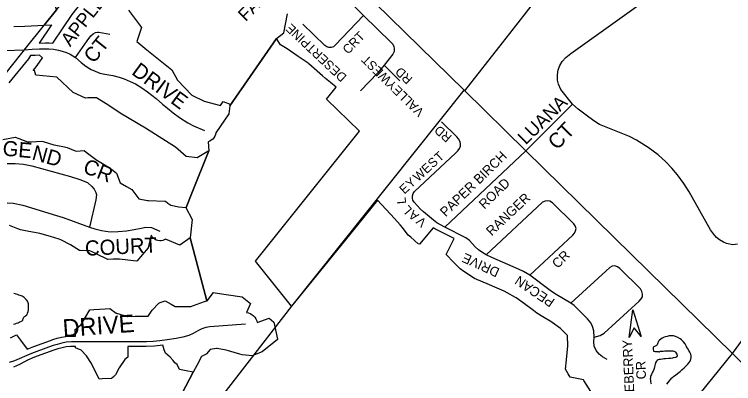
# Model space of a CAD drawing. Extents: x 586326 to 623965, y 4819854 to 4857850.
# Drawn here: x 602544 to 603733, y 4847407 to 4848017 of the extents above; entities that cross this region are included whole.
import ezdxf

# ---------------------------------------------------------------- set-up
doc = ezdxf.new("R2010")
doc.units = 0
for name, color, linetype in [('Lots_Concessions', 7, 'Continuous'), ('Major Rds and Hwys', 7, 'Continuous'), ('Minor Rd Lbls', 7, 'Continuous'), ('Minor Rds', 7, 'Continuous'), ('Park Outlines', 7, 'Continuous'), ('SWM Ponds', 7, 'Continuous')]:
    doc.layers.add(name, color=color, linetype=linetype)

msp = doc.modelspace()

# ---------------------------------------------------------------- linework, layer by layer
at = {"layer": 'Lots_Concessions'}
for p, q in [((602567, 4847966.4), (602654.5, 4848075)), ((603362.8, 4847985.6), (603404.2, 4848038.7)), ((603351, 4847970.5), (603362.8, 4847985.6)), ((602420.4, 4847782.5), (602567, 4847966.4)), ((603288.4, 4847890.8), (603351, 4847970.5)), ((603286.9, 4847892.3), (603002.3, 4847534.9)), ((603002.3, 4847534.9), (602853.1, 4847343))]:
    msp.add_line(p, q, dxfattribs=at)
at = {"layer": 'Major Rds and Hwys'}
for points in [[(603389.4, 4847791.7), (603287.4, 4847891.8), (603017.5, 4848156.3)], [(603730.6, 4847456.9), (603563.9, 4847620.5), (603389.4, 4847791.7)], [(603730.6, 4847456.9), (603968.1, 4847781.5)], [(603427.7, 4847080.3), (603554.4, 4847238.5), (603558.8, 4847243.9), (603730.6, 4847456.9)], [(604056.1, 4847134.4), (603730.6, 4847456.9)]]:
    msp.add_lwpolyline(points, dxfattribs=at)
at = {"layer": 'Minor Rd Lbls'}
for p, q in [((603559.9, 4847483.2), (603566, 4847528.9)), ((603566, 4847528.9), (603579.8, 4847484.9)), ((603568.5, 4847499), (603559.9, 4847483.2)), ((603568.5, 4847499), (603568.5, 4847499)), ((603579.8, 4847484.9), (603568.5, 4847499))]:
    msp.add_line(p, q, dxfattribs=at)
msp.add_lwpolyline([(603568.5, 4847499), (603559.9, 4847483.2), (603566, 4847528.9), (603579.8, 4847484.9)], close=True, dxfattribs=at)
at = {"layer": 'Minor Rds'}
for points in [[(603466.6, 4847868.8), (603447.1, 4847893.3), (603443.1, 4847901.8), (603441.8, 4847908.8), (603441.6, 4847917.5), (603442.9, 4847925.5), (603445.4, 4847933), (603449.5, 4847939.6), (603455.7, 4847945.9), (603463.6, 4847952.5), (603656.5, 4848090.9), (603668.1, 4848100.3), (603676.3, 4848108.1), (603685.3, 4848118.8), (603694.3, 4848131.9), (603701.4, 4848143.7), (603708.5, 4848157.5), (603714.3, 4848172.4), (603739.9, 4848242.6)], [(602971.9, 4848110.2), (603005.4, 4848077.9), (603010.2, 4848073.5), (603016.6, 4848069.2), (603022.7, 4848066.1), (603030.7, 4848062.7), (603038.8, 4848060.6), (603046.7, 4848059.4), (603054.9, 4848059.2), (603064.2, 4848058.4), (603070.4, 4848057.1), (603075.4, 4848055.4), (603080.6, 4848052.9), (603086.1, 4848049.2), (603091.2, 4848045.1), (603121.1, 4848015.7)], [(603121.1, 4848015.7), (603074.3, 4847966.3), (603071.4, 4847963.8), (603067.7, 4847962.6), (603064.1, 4847962.4), (603060.7, 4847963.4), (603057.1, 4847965.9), (603020.9, 4848000.9)], [(603121.1, 4848015.7), (603166.8, 4847970.9), (603169.5, 4847967.8), (603171.1, 4847964.2), (603171.9, 4847960.7), (603171.7, 4847956.1), (603169.5, 4847951.4), (603155.2, 4847933.3)], [(602645.2, 4847946), (602664.6, 4847973.5), (602670.5, 4847981.7), (602674.6, 4847985.4), (602678.4, 4847987.2), (602681.8, 4847987.8), (602684.1, 4847987.7), (602702, 4847984.6)], [(602400.8, 4847965.2), (602422.5, 4847957.5), (602431.8, 4847955.6), (602443.1, 4847954.7), (602561, 4847958.8), (602573.9, 4847959.7), (602585.9, 4847960.3), (602595.3, 4847960.2), (602601.6, 4847960.2), (602608.9, 4847959.6), (602617.2, 4847958.1), (602623.6, 4847956.5), (602630.5, 4847954.1), (602636.5, 4847951.4), (602645.2, 4847946)], [(602645.2, 4847946), (602655, 4847937.6), (602662.7, 4847931.6), (602671.1, 4847926.3), (602677.9, 4847923.3), (602685.5, 4847920.4), (602694, 4847918.6), (602706.9, 4847916.2), (602717.8, 4847913.7), (602726, 4847910.5), (602735.8, 4847906.4), (602744.6, 4847902.3), (602755, 4847895.8), (602764.4, 4847889.3), (602778.6, 4847878.5), (602789.4, 4847868.7), (602797.2, 4847862.1), (602806.9, 4847854.6), (602817, 4847847), (602831.2, 4847838.1), (602840.1, 4847833.1), (602858.6, 4847825.3)], [(603155.2, 4847933.3), (603145.1, 4847920.8), (603116.5, 4847890.9)], [(603155.2, 4847933.3), (603181.4, 4847907.6)], [(603466.6, 4847868.8), (603389.4, 4847791.7)], [(603738.9, 4847637.6), (603731.6, 4847636.4), (603721.1, 4847638.5), (603716.1, 4847640.6), (603709.1, 4847644.6), (603704.4, 4847648.5), (603699.5, 4847654.3), (603694.5, 4847661.1), (603659.4, 4847724.2), (603650.5, 4847737.9), (603640.2, 4847752.1), (603630.8, 4847762.9), (603620.7, 4847773.4), (603608.1, 4847784.9), (603591.5, 4847797.4), (603572.3, 4847809.3), (603560.8, 4847815.4), (603527.7, 4847828.9), (603511.2, 4847835.2), (603501.6, 4847841.2), (603489.2, 4847850.5), (603475.6, 4847860.5), (603466.6, 4847868.8)], [(603255.7, 4847665.5), (603242.1, 4847672.7), (603236.8, 4847677.1), (603220.4, 4847691.1), (603214.9, 4847696.1), (603209.6, 4847701.6), (603204.9, 4847707.1), (603202.8, 4847710.4), (603201.9, 4847713.8), (603201.9, 4847717.5), (603203.1, 4847721.3), (603205.3, 4847724.4), (603273.4, 4847787.8), (603277, 4847791.7), (603279.6, 4847795.6), (603281.3, 4847799.5), (603281.2, 4847804), (603280.3, 4847807.6), (603278.3, 4847811.8), (603275.2, 4847815.1), (603250, 4847839.7)], [(603389.4, 4847791.7), (603255.7, 4847665.5)], [(602462.9, 4847678.8), (602459.7, 4847697.7), (602460.7, 4847707.4), (602462.3, 4847715.1), (602464.5, 4847720.8), (602468.4, 4847727.3), (602496.7, 4847761.6), (602500.2, 4847765), (602503.8, 4847767.6), (602508.5, 4847769.3), (602513.5, 4847769.9), (602528.3, 4847770.9), (602545.8, 4847770.8), (602559.7, 4847769.7), (602573.4, 4847766.9), (602637, 4847749.3), (602652.6, 4847744.2), (602665.3, 4847739.3), (602672.6, 4847732.8), (602676.3, 4847728.6), (602679.1, 4847723.1), (602680, 4847719.2), (602678.8, 4847710.8), (602668.7, 4847665.6)], [(602462.9, 4847678.8), (602474.7, 4847682.8), (602482.1, 4847687.2), (602498, 4847696.5), (602509.1, 4847701.2), (602520.7, 4847703.7), (602532.5, 4847705.8), (602542.4, 4847705.4), (602558.3, 4847701.8), (602614, 4847685), (602625.1, 4847681.3), (602668.7, 4847665.6)], [(603396.2, 4847586.4), (603467.1, 4847652.2), (603469.9, 4847655.7), (603471.7, 4847659.6), (603472.5, 4847663.2), (603471.1, 4847667.7), (603468.7, 4847671.2), (603433.3, 4847706), (603429.3, 4847708.3), (603425.2, 4847709), (603421.3, 4847708.5), (603417.2, 4847706.8), (603324, 4847620)], [(602668.7, 4847665.6), (602677.1, 4847662.7), (602688.4, 4847660.2), (602702.8, 4847658.1), (602716.1, 4847658.4), (602729.8, 4847659.4), (602742.1, 4847661.6), (602754.1, 4847663.9), (602761.8, 4847665.4), (602770.7, 4847665.1), (602785, 4847658.9)], [(603324, 4847620), (603318.2, 4847623.4), (603311.4, 4847628), (603305.8, 4847633.3), (603296.5, 4847643.5), (603290.2, 4847648.2), (603255.7, 4847665.5)], [(603396.2, 4847586.4), (603385.5, 4847592.1), (603377.3, 4847596.2), (603333, 4847615.3), (603324, 4847620)], [(603502.2, 4847483.8), (603512.1, 4847486.6), (603519, 4847490.5), (603576.9, 4847543.4), (603580.2, 4847547.1), (603582, 4847550.6), (603582.4, 4847554.9), (603581.3, 4847559.4), (603579, 4847563.4), (603544.9, 4847597.1), (603541, 4847600.1), (603536.6, 4847601.5), (603532.1, 4847600.9), (603527.9, 4847598.9), (603463.9, 4847540)], [(603463.9, 4847540), (603439.3, 4847554.5), (603433.2, 4847558.2), (603427.3, 4847562.5), (603396.2, 4847586.4)], [(603502.2, 4847483.8), (603501.8, 4847494.1), (603499.4, 4847501.5), (603496.7, 4847507.7), (603491.4, 4847514.3), (603469.2, 4847536), (603463.9, 4847540)], [(602926.5, 4847505.1), (602867.5, 4847501.1), (602860.6, 4847499.6), (602854.1, 4847497.5), (602847.4, 4847494.2), (602839.9, 4847489.9), (602832.4, 4847486.7), (602822.9, 4847484), (602811.7, 4847481.6), (602796.8, 4847479.1), (602784.9, 4847477.6), (602773.6, 4847476.6), (602762.7, 4847475.9), (602648.6, 4847476.2), (602638.6, 4847475.9), (602630.1, 4847475.3), (602622.7, 4847473.8), (602615.3, 4847471.9), (602608.4, 4847469.9), (602600.6, 4847467.5), (602572.8, 4847457), (602544.5, 4847444.5), (602535.7, 4847442)], [(603523.5, 4847447), (603516.1, 4847451.2), (603510.4, 4847455.9), (603505.6, 4847461.6), (603502.1, 4847469.1), (603501.7, 4847476.2), (603502.2, 4847483.8)]]:
    msp.add_lwpolyline(points, dxfattribs=at)
at = {"layer": 'Park Outlines'}
for points in [[(602543.3, 4847997.3), (602561.6, 4847998.1), (602593.5, 4847999.3), (602614, 4848024.7), (602598.5, 4848081.6), (602577.6, 4848103.7), (602525.5, 4848084.1)], [(602614, 4848024.7), (602593.5, 4847999.3), (602606, 4847999.8), (602585.4, 4847969.8), (602596.1, 4847970.2), (602601.9, 4847970.3), (602607.7, 4847969.9), (602624.8, 4847995), (602638.8, 4848015.4), (602640.1, 4848017.3), (602658.6, 4848041.1)], [(602732.8, 4848024.3), (602754.5, 4847995.6), (602746.9, 4847972.4), (602763.2, 4847958.9), (602804.6, 4847925.9), (602814.1, 4847908.5), (602837.7, 4847883.7), (602857.9, 4847874), (602885, 4847866.7), (602888.1, 4847871.4), (602889.5, 4847873.5), (602900.7, 4847868.8), (602900.5, 4847866.2), (602977.4, 4847977.3), (602989.7, 4847986.8), (602995.6, 4848018.4)], [(603496.8, 4847393.7), (603485.1, 4847412.4), (603484.7, 4847413), (603462.8, 4847417.5), (603459.4, 4847423.4), (603455.1, 4847430.8), (603456.6, 4847446.2), (603458.8, 4847469.4), (603458.1, 4847486.7), (603456.2, 4847488.6), (603447.1, 4847497.6), (603446.5, 4847498), (603433, 4847508), (603432.3, 4847508.5), (603417.4, 4847517.6), (603407.8, 4847523.4), (603402.1, 4847527.7), (603387.4, 4847538.6), (603373.4, 4847549), (603372.6, 4847549.4), (603358.7, 4847556.9), (603353.4, 4847559.8), (603342.1, 4847564.6), (603325.3, 4847571.8), (603308.4, 4847578.9), (603304.6, 4847580.5), (603287.1, 4847592.2), (603280.7, 4847596.6), (603270.6, 4847607), (603257.7, 4847620.4), (603271.1, 4847646.8), (603238.9, 4847663.1), (603236.4, 4847664.5), (603213.8, 4847637.7), (603211.7, 4847638.2), (603199.2, 4847648.8), (603194.8, 4847652.6), (603185.5, 4847664.8), (603181.7, 4847669.7), (603172.4, 4847679.7), (603144.1, 4847710.3), (603098, 4847652.8), (603002.2, 4847535.1), (602943, 4847609.2), (603114.5, 4847824), (603060.1, 4847877.3), (603075.9, 4847897.1), (603066.5, 4847904.9), (603058.6, 4847911.4), (603053.6, 4847915.6), (603030.8, 4847935.7), (603029.8, 4847936.5), (603013, 4847947.9), (602995.1, 4847960.1), (602984.2, 4847966.9), (602977.4, 4847977.3), (602900.5, 4847866.2), (602899, 4847852.7), (602877.5, 4847821.5), (602876.8, 4847818.6), (602875.6, 4847815.9), (602874, 4847813.4), (602872.1, 4847811.1), (602869.8, 4847809.2), (602867.3, 4847807.6), (602864.6, 4847806.5), (602865.5, 4847791.7), (602837.5, 4847721.9), (602828, 4847698.2), (602827.9, 4847698.2), (602838.2, 4847678.3), (602834.8, 4847647.8), (602862.4, 4847543.9), (602862.7, 4847544), (602873.6, 4847557.7), (602876.1, 4847557.3), (602894.6, 4847554.5), (602920.5, 4847550.5), (602934.3, 4847539.5), (602927.9, 4847524.4), (602931.1, 4847523.9), (602934.2, 4847522.8), (602937, 4847521.2), (602939.6, 4847519.2), (602941.8, 4847516.7), (602943.5, 4847514), (602944.8, 4847510.9), (602945.5, 4847507.8), (602965.2, 4847514.9), (602972.9, 4847508.7), (602972.9, 4847508.5), (602978.9, 4847480.4), (602979.1, 4847479.7), (602953.7, 4847459.7), (602941.2, 4847454.3), (602937.7, 4847452.8), (602921, 4847454.7), (602917, 4847455.8), (602898, 4847461.3), (602894.4, 4847462.4), (602879.2, 4847464.9), (602878.6, 4847465), (602867.9, 4847463.2), (602861.8, 4847456.3), (602861.1, 4847455.6), (602853.3, 4847452), (602845.6, 4847436.7), (602840, 4847425.8), (602815.5, 4847379.4)], [(602525.3, 4847810.5), (602546, 4847814.4), (602551.9, 4847812.1), (602566.3, 4847806.4), (602572.9, 4847806.9), (602589.3, 4847808), (602592, 4847807.2), (602609.5, 4847801.9), (602612.8, 4847800.9), (602627.5, 4847798.1), (602631.5, 4847797.3), (602644.7, 4847791.9), (602646.5, 4847791.2), (602659.5, 4847792.4), (602663.1, 4847789.6), (602680.7, 4847776.3), (602681.7, 4847775.7), (602695.7, 4847767.7), (602707.6, 4847759), (602712.9, 4847755), (602719.3, 4847738.9), (602729.6, 4847732.8), (602738.4, 4847727.6), (602750.1, 4847712.5), (602764.6, 4847709.7), (602766, 4847709.4), (602793, 4847708.7), (602794.1, 4847708.7), (602798.2, 4847705.5), (602802.7, 4847702), (602816.1, 4847699.2), (602827.9, 4847698.2), (602828, 4847698.2), (602837.5, 4847721.9), (602865.5, 4847791.7), (602846.5, 4847780.2), (602828.5, 4847782.3), (602810.5, 4847798), (602761, 4847829), (602719.3, 4847853.8), (602700.4, 4847866.8), (602680.2, 4847879.2), (602665.8, 4847879.4), (602662.2, 4847878.7), (602641.3, 4847888.2), (602614.4, 4847913.8), (602580, 4847917.1), (602577.5, 4847924.3), (602575.4, 4847924.4), (602578.4, 4847928), (602582.2, 4847932.7), (602590.9, 4847945.4), (602585.9, 4847949.8), (602585.9, 4847949.8), (602578.6, 4847949.5), (602571.3, 4847949.2), (602571.3, 4847949.2), (602567.5, 4847943.7), (602535.3, 4847903.9)], [(602538.2, 4847482.5), (602547.9, 4847487.9), (602554.6, 4847478.8), (602565.3, 4847464.1), (602570.8, 4847466.3), (602576.4, 4847468.5), (602604, 4847478.5), (602608.1, 4847479.9), (602615.2, 4847481.9), (602622.4, 4847483.5), (602629.6, 4847484.6), (602637, 4847485.3), (602644.3, 4847485.5), (602645.6, 4847485.5), (602644.7, 4847496.8), (602646, 4847497.2), (602655, 4847504.8), (602669.3, 4847528.9), (602675.9, 4847529.3), (602694.2, 4847530.5), (602702.3, 4847531.1), (602712.7, 4847523.7), (602713.2, 4847523.4), (602731.3, 4847517.9), (602731.8, 4847517.8), (602744.1, 4847518.4), (602749.6, 4847518.5), (602765.5, 4847518.6), (602767.7, 4847522), (602772.1, 4847528.6), (602783, 4847540.1), (602785.3, 4847541), (602793.4, 4847544.1), (602803.7, 4847538.1), (602810.1, 4847534.4), (602822.2, 4847534.4), (602836, 4847534.4), (602840.4, 4847536), (602858.4, 4847542.5), (602862, 4847543.7), (602862.4, 4847543.9), (602834.8, 4847647.8), (602817.7, 4847635.9), (602794.3, 4847645.9), (602792.1, 4847644.6), (602789.7, 4847643.6), (602787.2, 4847643.1), (602784.6, 4847643), (602781.7, 4847643.3), (602778.9, 4847644.2), (602776.4, 4847645.6), (602774.1, 4847647.4), (602772.2, 4847649.5), (602770.7, 4847652), (602770.6, 4847652.2), (602765.2, 4847631.2), (602746.8, 4847609.2), (602741.2, 4847609.9), (602718.1, 4847612.6), (602707.8, 4847612.5), (602698.7, 4847612.4), (602679.7, 4847621.7), (602679, 4847622.1), (602669.2, 4847626.2), (602653, 4847626.9), (602651.8, 4847627), (602637.2, 4847636.6), (602621.3, 4847644.5), (602618.3, 4847645.9), (602603.9, 4847650.1), (602586.3, 4847655.3), (602584, 4847655.9), (602568.3, 4847658.7), (602554.4, 4847661.1), (602550.4, 4847662.7), (602536.5, 4847668.3)], [(602815.5, 4847379.4), (602840, 4847425.8), (602828.1, 4847428.1), (602817.1, 4847430.3), (602813.4, 4847438.6), (602809.4, 4847441.6), (602806.5, 4847445), (602801.8, 4847450.7), (602793.9, 4847457.5), (602792.1, 4847463), (602789.5, 4847470.5), (602775.8, 4847469.1), (602762.1, 4847468.3), (602748.4, 4847468.1), (602731.6, 4847468.2), (602731.7, 4847450.6), (602726.8, 4847446.9), (602717.3, 4847433.3), (602711.4, 4847421.3), (602707.6, 4847417.7), (602704.9, 4847415.2), (602689.3, 4847414.7), (602684.6, 4847414.6), (602671.6, 4847440.5), (602663.8, 4847452.9), (602654.7, 4847462.1), (602645.5, 4847466), (602645.5, 4847468.5), (602644.2, 4847468.5), (602637.2, 4847468.3), (602630.2, 4847467.6), (602623.3, 4847466.4), (602616.5, 4847464.7), (602609.8, 4847462.5), (602582.2, 4847452.5), (602574.8, 4847449.6), (602567.6, 4847446.5), (602567.1, 4847446.3), (602559.9, 4847442.7), (602552.8, 4847438.8), (602548, 4847436.2), (602543, 4847434.1)]]:
    msp.add_lwpolyline(points, dxfattribs=at)
at = {"layer": 'SWM Ponds'}
for points in [[(602542.9, 4847505), (602545.5, 4847505.7), (602548.2, 4847506.7), (602550.5, 4847507.7), (602552.3, 4847508.4), (602553.4, 4847508.9), (602555.1, 4847509.6), (602556.1, 4847510.2), (602557.3, 4847510.9), (602558.2, 4847511.8), (602558.6, 4847512.8), (602559.1, 4847514.2), (602559.4, 4847515.6), (602560.2, 4847517), (602561.2, 4847517.9), (602563, 4847519), (602564.2, 4847519.9), (602565.3, 4847521.3), (602566.3, 4847523.7), (602567.2, 4847526.3), (602567.6, 4847528.8), (602568, 4847531.2), (602567.9, 4847533.6), (602567.8, 4847535.5), (602567.7, 4847537.6), (602567.7, 4847539), (602567.3, 4847540.4), (602566.5, 4847542.1), (602566, 4847543.4), (602565.1, 4847544.7), (602563.9, 4847545.7), (602563.2, 4847546.6), (602562, 4847547.7), (602561.3, 4847548.7), (602560.4, 4847549.5), (602559, 4847550.2), (602557.3, 4847551.3), (602555.8, 4847551.9), (602554.2, 4847552.6), (602551.6, 4847553.1), (602549.8, 4847554.1), (602547.5, 4847555.1), (602545.7, 4847555.5), (602543.6, 4847555.9)], [(603622.6, 4847406.2), (603624.7, 4847408.6), (603626.9, 4847411.4), (603628.6, 4847413.9), (603630.7, 4847416.3), (603632.4, 4847417.8), (603634.1, 4847419.3), (603636.6, 4847421.2), (603640.2, 4847423.8), (603644.2, 4847426.9), (603647.3, 4847429.5), (603651, 4847432.9), (603653.7, 4847435.6), (603656.6, 4847438.8), (603659.3, 4847441.9), (603660.8, 4847444), (603662.2, 4847447.3), (603662.6, 4847449.9), (603662.5, 4847453.1), (603661.9, 4847455.4), (603660.5, 4847458.8), (603658.9, 4847461.9), (603656.4, 4847465.6), (603655, 4847467.7), (603655.1, 4847468.6), (603652.8, 4847472.5), (603649.4, 4847476.4), (603646.4, 4847479.4), (603644.1, 4847481.1), (603640.4, 4847483.1), (603636.5, 4847485), (603633.2, 4847486.1), (603629.3, 4847486.1), (603626.3, 4847485.8), (603622.9, 4847485), (603619.6, 4847484.2), (603616.7, 4847483.1), (603614.4, 4847481.9), (603612.6, 4847480.4), (603610.3, 4847478.6), (603608.6, 4847476.9), (603607.9, 4847475.7), (603607.2, 4847474.2), (603606.8, 4847472.7), (603606.1, 4847471.3), (603605, 4847469.8), (603604.3, 4847469.2), (603600.8, 4847467.8), (603599.7, 4847467.1), (603600, 4847463.7), (603600.2, 4847460.5), (603601.4, 4847460.5), (603603.1, 4847460.3), (603604.1, 4847460.1), (603604.7, 4847460.1), (603605.6, 4847459.9), (603606.9, 4847460), (603608.1, 4847459.9), (603609, 4847459.8), (603610, 4847459.8), (603610.7, 4847460.3), (603612, 4847460.4), (603613.9, 4847460.4), (603616.1, 4847460.7), (603618.8, 4847461), (603621.8, 4847461.2), (603624.7, 4847461.4), (603627.2, 4847461.4), (603630, 4847461.1), (603632.5, 4847461), (603633.9, 4847460.7), (603635.4, 4847460), (603636.7, 4847458.9), (603638, 4847457.4), (603638.8, 4847455.9), (603639.5, 4847454.1), (603639.6, 4847452.7), (603638.9, 4847451.3), (603637.8, 4847450.5), (603636.4, 4847450), (603633, 4847449.6), (603631.9, 4847449.1), (603628.9, 4847448.6), (603625.2, 4847448.3), (603620.4, 4847448.1), (603617.6, 4847447.8), (603615.1, 4847447.4), (603611.8, 4847447), (603609.8, 4847446.6), (603608, 4847446.1), (603606.4, 4847445.4), (603605.3, 4847444.1), (603604.4, 4847442.5), (603603.6, 4847440.7), (603603, 4847438.9), (603602.3, 4847437), (603601.8, 4847434.8), (603601.4, 4847432.1), (603601, 4847430.5), (603599.7, 4847427.7), (603598.8, 4847425.7), (603597.7, 4847423.8), (603596.9, 4847421.9), (603596.1, 4847420.2), (603595.6, 4847418.5), (603595.1, 4847416.3), (603595, 4847414.7), (603595.1, 4847412.5), (603595.4, 4847409.9), (603595.8, 4847407.8), (603596.2, 4847406.6)]]:
    msp.add_lwpolyline(points, dxfattribs=at)

# ---------------------------------------------------------------- texts
at = {"layer": 'Minor Rd Lbls'}
for s, height, rotation, p in [('APPLECREST', 22.39, 51.5262, (602636.6, 4847962.8)), ('FALDO', 21.07, 45.6022, (602926.8, 4848004.5)), ('DESERTPINE', 15, 136.6429, (603094.7, 4847915.2)), ('CT', 24.02, 51.5262, (602675.7, 4847935)), ('CRT', 15, 45.6022, (603095.8, 4847950.4)), ('VALLEYWEST', 15, 135.3862, (603222.5, 4847857.3)), ('DRIVE', 25, 323.7065, (602736.5, 4847919.4)), ('RD', 15, 136.2889, (603203.4, 4847911.5)), ('LUANA', 22.15, 44.2171, (603389.1, 4847800.7)), ('CT', 25, 46.1178, (603441.1, 4847791.8)), ('RD', 15, 138.8382, (603268.3, 4847815.8)), ('GE', 25, 354.7843, (602524.2, 4847784)), ('ND', 25, 344.4467, (602572, 4847777.8)), ('T', 15, 42.5377, (603246.8, 4847772.6)), ('PAPER BIRCH', 15.757, 44.2171, (603257, 4847681.8)), ('CR', 25, 338.5365, (602656, 4847756.4)), ('S', 15, 42.5377, (603235.8, 4847762.6)), ('E', 15, 42.5377, (603225.4, 4847753)), ('W', 15, 42.5377, (603211.3, 4847740)), ('Y', 15, 42.5377, (603199.3, 4847729)), ('ROAD', 15.76, 44.2171, (603321, 4847694.5)), ('E', 15, 42.5377, (603188.8, 4847719.4)), ('RANGER', 15.76, 43.3278, (603332.8, 4847650.3)), ('L', 15, 94.9306, (603191.7, 4847704.5)), ('L', 15, 130.0113, (603202.5, 4847694.6)), ('A', 15, 140.0585, (603214, 4847686.1)), ('V', 15, 140.0585, (603226.5, 4847675.7)), ('COURT', 25, 2.7974, (602661.7, 4847618.2)), ('DRIVE', 15.76, 155.4651, (603347.4, 4847596.6)), ('CR', 15.76, 44.2171, (603441.9, 4847596.4)), ('PECAN', 15.76, 145.8721, (603438.5, 4847545.4)), ('DRIVE', 29.05, 4.0567, (602625.2, 4847484.1)), ('SERVICEBERRY', 15.757, 92.4819, (603571.9, 4847314.8)), ('CR', 15.76, 92.4819, (603588, 4847414.4))]:
    msp.add_text(s, height=height, rotation=rotation, dxfattribs=at).set_placement(p)

doc.saveas('drawing.dxf')
